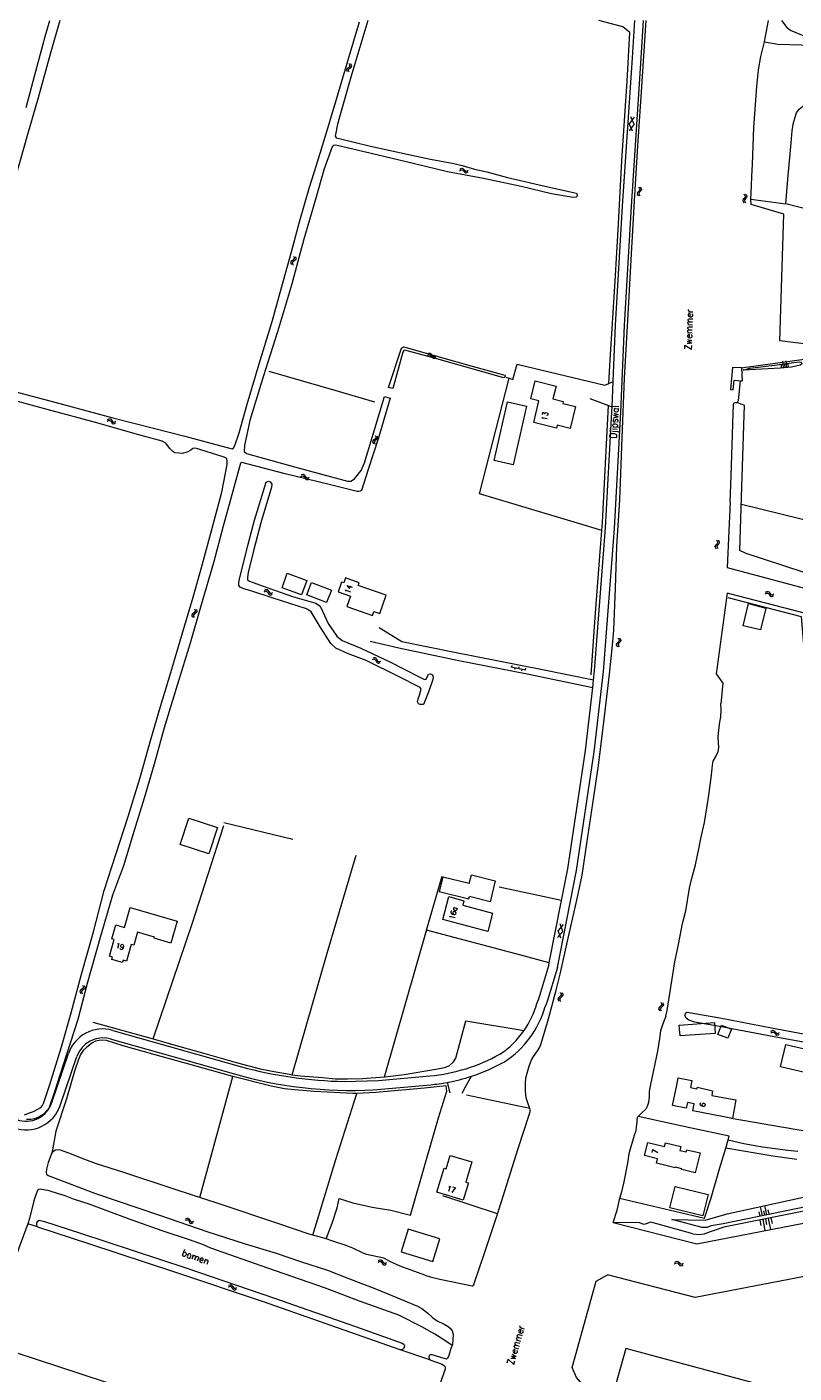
# Model space of a CAD drawing. Header units: metres. Extents: x 189705 to 199106, y 581686 to 588448.
# Tile 422 of 555: x 197374 to 197598, y 585105 to 585498. Entities that reach past the tile are written whole.
import ezdxf

# ---------------------------------------------------------------- set-up
doc = ezdxf.new("R2010")
doc.units = ezdxf.units.M
doc.layers.add('B-WA-OG-GBKN-G', color=7, linetype='Continuous', lineweight=18)
doc.styles.add('Style-STANDARD', font='STANDARD.shx')

msp = doc.modelspace()

# ---------------------------------------------------------------- linework, layer by layer
at = {"layer": 'B-WA-OG-GBKN-G'}
for p, q in [((197467.349, 585485.683), (197467.523, 585485.974)), ((197467.392, 585485.359), (197467.349, 585485.683)), ((197467.588, 585485.001), (197467.392, 585485.359)), ((197467.523, 585485.974), (197467.845, 585486.223)), ((197467.84, 585485.582), (197468.006, 585485.862)), ((197467.881, 585485.256), (197467.84, 585485.582)), ((197467.845, 585486.223), (197468.167, 585486.474)), ((197468.074, 585484.898), (197467.881, 585485.256)), ((197468.006, 585485.862), (197468.331, 585486.121)), ((197468.297, 585487.089), (197468.102, 585487.448)), ((197468.167, 585486.474), (197468.338, 585486.755)), ((197468.338, 585486.755), (197468.297, 585487.089)), ((197468.331, 585486.121), (197468.654, 585486.369)), ((197468.783, 585486.985), (197468.588, 585487.344)), ((197468.654, 585486.369), (197468.825, 585486.651)), ((197468.825, 585486.651), (197468.783, 585486.985)), ((197551.123, 585471.772), (197549.746, 585469.849)), ((197550.722, 585467.696), (197549.746, 585469.849)), ((197551.137, 585469.713), (197549.758, 585467.79)), ((197551.137, 585469.713), (197550.16, 585471.866)), ((197500.29, 585456.599), (197500.624, 585456.832)), ((197500.624, 585456.832), (197500.942, 585456.909)), ((197500.942, 585456.909), (197501.25, 585456.767)), ((197501.25, 585456.767), (197501.531, 585456.474)), ((197500.238, 585456.105), (197500.574, 585456.335)), ((197500.574, 585456.335), (197500.894, 585456.41)), ((197500.894, 585456.41), (197501.19, 585456.275)), ((197501.19, 585456.275), (197501.481, 585455.979)), ((197501.481, 585455.979), (197501.763, 585455.684)), ((197501.531, 585456.474), (197501.815, 585456.18)), ((197501.763, 585455.684), (197502.06, 585455.544)), ((197501.815, 585456.18), (197502.113, 585456.04)), ((197502.06, 585455.544), (197502.389, 585455.621)), ((197502.113, 585456.04), (197502.44, 585456.115)), ((197502.389, 585455.621), (197502.725, 585455.854)), ((197502.44, 585456.115), (197502.777, 585456.348)), ((197552.17, 585449.75), (197552.06, 585449.44)), ((197552.06, 585449.44), (197552.17, 585449.121)), ((197552.436, 585450.059), (197552.17, 585449.75)), ((197552.17, 585449.121), (197552.434, 585448.809)), ((197552.7, 585450.379), (197552.436, 585450.059)), ((197552.437, 585451.309), (197552.7, 585450.998)), ((197552.668, 585449.747), (197552.558, 585449.437)), ((197552.558, 585449.437), (197552.666, 585449.118)), ((197552.666, 585449.118), (197552.931, 585448.807)), ((197552.933, 585450.059), (197552.668, 585449.747)), ((197552.7, 585450.998), (197552.806, 585450.687)), ((197552.806, 585450.687), (197552.7, 585450.379)), ((197553.197, 585450.368), (197552.933, 585450.059)), ((197552.934, 585451.307), (197553.198, 585450.997)), ((197553.307, 585450.688), (197553.197, 585450.368)), ((197553.198, 585450.997), (197553.307, 585450.688)), ((197583.126, 585449.299), (197583.401, 585448.998)), ((197583.401, 585448.998), (197583.519, 585448.692)), ((197583.622, 585449.317), (197583.899, 585449.017)), ((197583.899, 585449.017), (197584.02, 585448.713)), ((197582.92, 585447.731), (197582.822, 585447.417)), ((197582.822, 585447.417), (197582.944, 585447.102)), ((197583.174, 585448.05), (197582.92, 585447.731)), ((197582.944, 585447.102), (197583.221, 585446.801)), ((197583.426, 585448.38), (197583.174, 585448.05)), ((197583.418, 585447.748), (197583.321, 585447.434)), ((197583.321, 585447.434), (197583.441, 585447.119)), ((197583.67, 585448.069), (197583.418, 585447.748)), ((197583.519, 585448.692), (197583.426, 585448.38)), ((197583.441, 585447.119), (197583.717, 585446.818)), ((197583.922, 585448.389), (197583.67, 585448.069)), ((197584.02, 585448.713), (197583.922, 585448.389)), ((197451.202, 585429.72), (197451.025, 585429.442)), ((197451.025, 585429.442), (197451.061, 585429.107)), ((197451.531, 585429.962), (197451.202, 585429.72)), ((197451.687, 585429.606), (197451.511, 585429.328)), ((197451.511, 585429.328), (197451.545, 585428.993)), ((197451.86, 585430.214), (197451.531, 585429.962)), ((197452.015, 585429.85), (197451.687, 585429.606)), ((197451.812, 585431.18), (197451.998, 585430.817)), ((197452.032, 585430.491), (197451.86, 585430.214)), ((197451.998, 585430.817), (197452.032, 585430.491)), ((197452.341, 585430.093), (197452.015, 585429.85)), ((197452.295, 585431.066), (197452.484, 585430.705)), ((197452.521, 585430.38), (197452.341, 585430.093)), ((197452.484, 585430.705), (197452.521, 585430.38)), ((197451.061, 585429.107), (197451.249, 585428.744)), ((197451.545, 585428.993), (197451.733, 585428.63)), ((197491.23, 585402.307), (197490.868, 585402.117)), ((197491.341, 585402.791), (197490.979, 585402.601)), ((197491.564, 585402.343), (197491.23, 585402.307)), ((197491.676, 585402.829), (197491.341, 585402.791)), ((197491.843, 585402.168), (197491.564, 585402.343)), ((197491.954, 585402.654), (197491.676, 585402.829)), ((197492.089, 585401.842), (197491.843, 585402.168)), ((197492.198, 585402.326), (197491.954, 585402.654)), ((197492.333, 585401.516), (197492.089, 585401.842)), ((197492.452, 585401.998), (197492.198, 585402.326)), ((197492.73, 585401.828), (197492.452, 585401.998)), ((197493.056, 585401.864), (197492.73, 585401.828)), ((197493.418, 585402.052), (197493.056, 585401.864)), ((197492.622, 585401.339), (197492.333, 585401.516)), ((197492.947, 585401.377), (197492.622, 585401.339)), ((197493.307, 585401.568), (197492.947, 585401.377)), ((197594.176, 585398.594), (197594.097, 585399.595)), ((197594.677, 585398.634), (197594.519, 585400.636)), ((197595.177, 585398.673), (197595.098, 585399.674)), ((197595.677, 585398.712), (197595.52, 585400.714)), ((197596.178, 585398.752), (197596.099, 585399.753)), ((197397.521, 585383.072), (197397.88, 585383.265)), ((197397.626, 585383.557), (197397.984, 585383.752)), ((197397.88, 585383.265), (197398.206, 585383.305)), ((197397.984, 585383.752), (197398.308, 585383.795)), ((197398.206, 585383.305), (197398.486, 585383.137)), ((197398.308, 585383.795), (197398.599, 585383.621)), ((197398.486, 585383.137), (197398.744, 585382.812)), ((197398.599, 585383.621), (197398.847, 585383.298)), ((197398.744, 585382.812), (197398.992, 585382.488)), ((197398.847, 585383.298), (197399.097, 585382.976)), ((197398.992, 585382.488), (197399.272, 585382.317)), ((197399.097, 585382.976), (197399.378, 585382.804)), ((197399.272, 585382.317), (197399.607, 585382.358)), ((197399.378, 585382.804), (197399.712, 585382.844)), ((197399.607, 585382.358), (197399.967, 585382.553)), ((197399.712, 585382.844), (197400.071, 585383.038)), ((197475.694, 585378.924), (197475.879, 585378.561)), ((197475.913, 585378.235), (197475.74, 585377.958)), ((197475.879, 585378.561), (197475.913, 585378.235)), ((197476.177, 585378.81), (197476.365, 585378.448)), ((197476.401, 585378.123), (197476.221, 585377.836)), ((197476.365, 585378.448), (197476.401, 585378.123)), ((197475.081, 585377.465), (197474.904, 585377.188)), ((197474.904, 585377.188), (197474.939, 585376.853)), ((197474.939, 585376.853), (197475.127, 585376.489)), ((197475.41, 585377.707), (197475.081, 585377.465)), ((197475.567, 585377.35), (197475.39, 585377.073)), ((197475.39, 585377.073), (197475.423, 585376.738)), ((197475.74, 585377.958), (197475.41, 585377.707)), ((197475.423, 585376.738), (197475.61, 585376.375)), ((197475.894, 585377.594), (197475.567, 585377.35)), ((197476.221, 585377.836), (197475.894, 585377.594)), ((197453.919, 585366.906), (197454.285, 585367.085)), ((197454.042, 585367.387), (197454.407, 585367.568)), ((197454.285, 585367.085), (197454.612, 585367.112)), ((197454.407, 585367.568), (197454.733, 585367.598)), ((197454.612, 585367.112), (197454.886, 585366.934)), ((197454.733, 585367.598), (197455.017, 585367.413)), ((197454.886, 585366.934), (197455.131, 585366.599)), ((197455.017, 585367.413), (197455.252, 585367.081)), ((197455.131, 585366.599), (197455.366, 585366.266)), ((197455.252, 585367.081), (197455.49, 585366.749)), ((197455.49, 585366.749), (197455.764, 585366.567)), ((197455.764, 585366.567), (197456.099, 585366.593)), ((197456.099, 585366.593), (197456.466, 585366.774)), ((197455.366, 585366.266), (197455.64, 585366.084)), ((197455.64, 585366.084), (197455.976, 585366.112)), ((197455.976, 585366.112), (197456.342, 585366.293)), ((197574.824, 585346.491), (197574.935, 585346.811)), ((197574.935, 585346.811), (197575.2, 585347.12)), ((197575.2, 585347.12), (197575.465, 585347.431)), ((197575.468, 585348.06), (197575.205, 585348.372)), ((197575.325, 585346.491), (197575.431, 585346.8)), ((197575.431, 585346.8), (197575.697, 585347.118)), ((197575.465, 585347.431), (197575.576, 585347.741)), ((197575.576, 585347.741), (197575.468, 585348.06)), ((197575.697, 585347.118), (197575.964, 585347.427)), ((197575.965, 585348.056), (197575.701, 585348.368)), ((197575.964, 585347.427), (197576.074, 585347.737)), ((197576.074, 585347.737), (197575.965, 585348.056)), ((197574.932, 585346.182), (197574.824, 585346.491)), ((197575.196, 585345.872), (197574.932, 585346.182)), ((197575.43, 585346.181), (197575.325, 585346.491)), ((197575.692, 585345.868), (197575.43, 585346.181)), ((197443.267, 585333.294), (197443.64, 585333.457)), ((197443.411, 585333.769), (197443.783, 585333.935)), ((197443.64, 585333.457), (197443.968, 585333.47)), ((197443.783, 585333.935), (197444.11, 585333.951)), ((197443.968, 585333.47), (197444.234, 585333.281)), ((197444.11, 585333.951), (197444.385, 585333.753)), ((197444.234, 585333.281), (197444.464, 585332.936)), ((197444.385, 585333.753), (197444.606, 585333.412)), ((197444.464, 585332.936), (197444.685, 585332.593)), ((197444.606, 585333.412), (197444.829, 585333.07)), ((197444.685, 585332.593), (197444.951, 585332.399)), ((197444.829, 585333.07), (197445.095, 585332.876)), ((197444.951, 585332.399), (197445.288, 585332.413)), ((197445.095, 585332.876), (197445.432, 585332.888)), ((197445.288, 585332.413), (197445.662, 585332.578)), ((197445.432, 585332.888), (197445.806, 585333.053)), ((197589.37, 585332.701), (197589.727, 585332.898)), ((197589.47, 585333.188), (197589.826, 585333.387)), ((197589.727, 585332.898), (197590.053, 585332.941)), ((197589.826, 585333.387), (197590.15, 585333.433)), ((197590.053, 585332.941), (197590.334, 585332.777)), ((197590.15, 585333.433), (197590.442, 585333.262)), ((197590.334, 585332.777), (197590.596, 585332.455)), ((197590.442, 585333.262), (197590.694, 585332.942)), ((197590.596, 585332.455), (197590.847, 585332.134)), ((197590.694, 585332.942), (197590.947, 585332.622)), ((197590.847, 585332.134), (197591.13, 585331.965)), ((197590.947, 585332.622), (197591.23, 585332.453)), ((197591.13, 585331.965), (197591.464, 585332.01)), ((197591.23, 585332.453), (197591.563, 585332.497)), ((197591.464, 585332.01), (197591.821, 585332.209)), ((197591.563, 585332.497), (197591.921, 585332.695)), ((197422.675, 585327.105), (197422.346, 585326.864)), ((197423.005, 585327.357), (197422.675, 585327.105)), ((197422.958, 585328.323), (197423.144, 585327.96)), ((197423.177, 585327.634), (197423.005, 585327.357)), ((197423.144, 585327.96), (197423.177, 585327.634)), ((197423.486, 585327.235), (197423.159, 585326.993)), ((197423.441, 585328.209), (197423.629, 585327.848)), ((197423.666, 585327.522), (197423.486, 585327.235)), ((197423.629, 585327.848), (197423.666, 585327.522)), ((197422.346, 585326.864), (197422.169, 585326.586)), ((197422.169, 585326.586), (197422.205, 585326.251)), ((197422.205, 585326.251), (197422.392, 585325.888)), ((197422.831, 585326.749), (197422.655, 585326.472)), ((197422.655, 585326.472), (197422.688, 585326.137)), ((197422.688, 585326.137), (197422.876, 585325.774)), ((197423.159, 585326.993), (197422.831, 585326.749)), ((197546.437, 585319.768), (197546.684, 585319.444)), ((197546.684, 585319.444), (197546.775, 585319.128)), ((197546.933, 585319.741), (197547.182, 585319.418)), ((197547.182, 585319.418), (197547.275, 585319.105)), ((197546.092, 585318.224), (197545.967, 585317.92)), ((197545.967, 585317.92), (197546.061, 585317.596)), ((197546.061, 585317.596), (197546.309, 585317.271)), ((197546.373, 585318.52), (197546.092, 585318.224)), ((197546.654, 585318.826), (197546.373, 585318.52)), ((197546.59, 585318.197), (197546.465, 585317.892)), ((197546.465, 585317.892), (197546.557, 585317.569)), ((197546.557, 585317.569), (197546.805, 585317.244)), ((197546.869, 585318.495), (197546.59, 585318.197)), ((197546.775, 585319.128), (197546.654, 585318.826)), ((197547.149, 585318.79), (197546.869, 585318.495)), ((197547.275, 585319.105), (197547.149, 585318.79)), ((197474.771, 585313.543), (197475.156, 585313.676)), ((197474.951, 585314.005), (197475.335, 585314.141)), ((197475.156, 585313.676), (197475.484, 585313.664)), ((197475.335, 585314.141), (197475.662, 585314.132)), ((197475.484, 585313.664), (197475.734, 585313.454)), ((197475.662, 585314.132), (197475.922, 585313.913)), ((197475.734, 585313.454), (197475.937, 585313.092)), ((197475.922, 585313.913), (197476.115, 585313.556)), ((197475.937, 585313.092), (197476.13, 585312.733)), ((197476.115, 585313.556), (197476.311, 585313.197)), ((197476.13, 585312.733), (197476.38, 585312.519)), ((197476.311, 585313.197), (197476.561, 585312.983)), ((197476.38, 585312.519), (197476.717, 585312.507)), ((197476.561, 585312.983), (197476.897, 585312.97)), ((197476.717, 585312.507), (197477.103, 585312.642)), ((197476.897, 585312.97), (197477.283, 585313.105)), ((197515.248, 585311.38), (197519.557, 585310.491)), ((197515.545, 585311.829), (197515.444, 585311.339)), ((197517.504, 585311.425), (197517.403, 585310.935)), ((197516.423, 585311.137), (197516.322, 585310.648)), ((197518.382, 585310.733), (197518.281, 585310.243)), ((197519.462, 585311.021), (197519.361, 585310.531)), ((197530.352, 585234.207), (197528.82, 585232.403)), ((197530.506, 585236.261), (197528.976, 585234.456)), ((197529.773, 585232.231), (197528.976, 585234.456)), ((197530.352, 585234.207), (197529.553, 585236.433)), ((197390.052, 585217.295), (197389.725, 585217.051)), ((197390.38, 585217.549), (197390.052, 585217.295)), ((197390.537, 585217.186), (197390.211, 585216.94)), ((197390.325, 585218.514), (197390.514, 585218.153)), ((197390.55, 585217.827), (197390.38, 585217.549)), ((197390.514, 585218.153), (197390.55, 585217.827)), ((197390.862, 585217.431), (197390.537, 585217.186)), ((197390.809, 585218.404), (197391.001, 585218.044)), ((197391.039, 585217.719), (197390.862, 585217.431)), ((197391.001, 585218.044), (197391.039, 585217.719)), ((197389.725, 585217.051), (197389.55, 585216.772)), ((197389.55, 585216.772), (197389.588, 585216.437)), ((197389.588, 585216.437), (197389.778, 585216.075)), ((197390.211, 585216.94), (197390.036, 585216.661)), ((197390.036, 585216.661), (197390.072, 585216.326)), ((197390.072, 585216.326), (197390.263, 585215.965)), ((197529.101, 585214.875), (197528.94, 585214.589)), ((197528.94, 585214.589), (197528.993, 585214.256)), ((197528.993, 585214.256), (197529.199, 585213.903)), ((197529.417, 585215.134), (197529.101, 585214.875)), ((197529.733, 585215.403), (197529.417, 585215.134)), ((197529.592, 585214.786), (197529.43, 585214.5)), ((197529.43, 585214.5), (197529.481, 585214.167)), ((197529.481, 585214.167), (197529.688, 585213.815)), ((197529.906, 585215.047), (197529.592, 585214.786)), ((197529.635, 585216.365), (197529.84, 585216.012)), ((197529.891, 585215.688), (197529.733, 585215.403)), ((197529.84, 585216.012), (197529.891, 585215.688)), ((197530.22, 585215.306), (197529.906, 585215.047)), ((197530.124, 585216.276), (197530.331, 585215.926)), ((197530.384, 585215.603), (197530.22, 585215.306)), ((197530.331, 585215.926), (197530.384, 585215.603)), ((197558.934, 585213.553), (197559.148, 585213.206)), ((197559.148, 585213.206), (197559.208, 585212.884)), ((197559.425, 585213.478), (197559.642, 585213.133)), ((197559.642, 585213.133), (197559.704, 585212.812)), ((197558.442, 585212.049), (197558.288, 585211.758)), ((197558.288, 585211.758), (197558.35, 585211.427)), ((197558.35, 585211.427), (197558.566, 585211.08)), ((197558.75, 585212.316), (197558.442, 585212.049)), ((197559.058, 585212.594), (197558.75, 585212.316)), ((197558.935, 585211.974), (197558.781, 585211.683)), ((197558.781, 585211.683), (197558.841, 585211.352)), ((197558.841, 585211.352), (197559.057, 585211.005)), ((197559.242, 585212.244), (197558.935, 585211.974)), ((197559.208, 585212.884), (197559.058, 585212.594)), ((197559.548, 585212.511), (197559.242, 585212.244)), ((197559.704, 585212.812), (197559.548, 585212.511)), ((197591.063, 585205.077), (197591.405, 585205.299)), ((197591.405, 585205.299), (197591.725, 585205.367)), ((197591.725, 585205.367), (197592.028, 585205.216)), ((197590.997, 585204.585), (197591.339, 585204.805)), ((197591.339, 585204.805), (197591.661, 585204.87)), ((197591.661, 585204.87), (197591.953, 585204.725)), ((197591.953, 585204.725), (197592.236, 585204.421)), ((197592.028, 585205.216), (197592.301, 585204.914)), ((197592.236, 585204.421), (197592.508, 585204.117)), ((197592.301, 585204.914), (197592.575, 585204.612)), ((197592.508, 585204.117), (197592.801, 585203.968)), ((197592.575, 585204.612), (197592.868, 585204.462)), ((197592.801, 585203.968), (197593.132, 585204.036)), ((197592.868, 585204.462), (197593.198, 585204.528)), ((197593.132, 585204.036), (197593.475, 585204.258)), ((197593.198, 585204.528), (197593.542, 585204.75)), ((197589.899, 585151.555), (197589.313, 585154.23)), ((197420.359, 585150.424), (197420.732, 585150.589)), ((197420.732, 585150.589), (197421.058, 585150.604)), ((197421.058, 585150.604), (197421.333, 585150.407)), ((197421.333, 585150.407), (197421.554, 585150.065)), ((197587.892, 585151.115), (197587.599, 585152.453)), ((197588.561, 585151.261), (197587.975, 585153.937)), ((197589.23, 585151.408), (197588.937, 585152.746)), ((197589.45, 585150.337), (197589.767, 585148.721)), ((197590.258, 585150.496), (197590.893, 585147.263)), ((197590.568, 585151.701), (197590.275, 585153.039)), ((197591.066, 585150.654), (197591.384, 585149.038)), ((197420.214, 585149.949), (197420.588, 585150.111)), ((197420.588, 585150.111), (197420.916, 585150.124)), ((197420.916, 585150.124), (197421.181, 585149.934)), ((197421.181, 585149.934), (197421.411, 585149.589)), ((197421.411, 585149.589), (197421.631, 585149.246)), ((197421.554, 585150.065), (197421.777, 585149.723)), ((197421.631, 585149.246), (197421.897, 585149.051)), ((197421.777, 585149.723), (197422.042, 585149.528)), ((197421.897, 585149.051), (197422.234, 585149.065)), ((197422.042, 585149.528), (197422.379, 585149.54)), ((197422.234, 585149.065), (197422.608, 585149.229)), ((197422.379, 585149.54), (197422.753, 585149.704)), ((197587.834, 585150.02), (197588.151, 585148.403)), ((197588.642, 585150.178), (197589.276, 585146.945)), ((197476.478, 585137.775), (197476.847, 585137.946)), ((197476.611, 585138.253), (197476.979, 585138.427)), ((197476.847, 585137.946), (197477.175, 585137.967)), ((197476.979, 585138.427), (197477.305, 585138.451)), ((197477.175, 585137.967), (197477.445, 585137.784)), ((197477.305, 585138.451), (197477.585, 585138.26)), ((197477.445, 585137.784), (197477.683, 585137.444)), ((197477.585, 585138.26), (197477.814, 585137.924)), ((197477.683, 585137.444), (197477.911, 585137.106)), ((197477.814, 585137.924), (197478.045, 585137.587)), ((197477.911, 585137.106), (197478.182, 585136.919)), ((197478.045, 585137.587), (197478.315, 585137.399)), ((197478.182, 585136.919), (197478.518, 585136.941)), ((197478.315, 585137.399), (197478.651, 585137.419)), ((197478.518, 585136.941), (197478.888, 585137.114)), ((197478.651, 585137.419), (197479.022, 585137.592)), ((197562.975, 585137.237), (197563.314, 585137.463)), ((197563.034, 585137.73), (197563.371, 585137.958)), ((197563.314, 585137.463), (197563.635, 585137.533)), ((197563.371, 585137.958), (197563.69, 585138.031)), ((197563.635, 585137.533), (197563.929, 585137.393)), ((197563.69, 585138.031), (197563.996, 585137.885)), ((197563.929, 585137.393), (197564.217, 585137.094)), ((197563.996, 585137.885), (197564.273, 585137.587)), ((197564.217, 585137.094), (197564.494, 585136.794)), ((197564.273, 585137.587), (197564.553, 585137.289)), ((197564.494, 585136.794), (197564.789, 585136.65)), ((197564.553, 585137.289), (197564.849, 585137.145)), ((197564.789, 585136.65), (197565.119, 585136.723)), ((197564.849, 585137.145), (197565.177, 585137.216)), ((197565.119, 585136.723), (197565.458, 585136.951)), ((197565.177, 585137.216), (197565.517, 585137.444)), ((197432.793, 585130.495), (197433.164, 585130.663)), ((197432.93, 585130.972), (197433.3, 585131.143)), ((197433.164, 585130.663), (197433.492, 585130.681)), ((197433.3, 585131.143), (197433.626, 585131.164)), ((197433.492, 585130.681), (197433.76, 585130.496)), ((197433.626, 585131.164), (197433.904, 585130.97)), ((197433.904, 585130.97), (197434.131, 585130.632)), ((197433.76, 585130.496), (197433.995, 585130.154)), ((197433.995, 585130.154), (197434.221, 585129.814)), ((197434.131, 585130.632), (197434.359, 585130.293)), ((197434.221, 585129.814), (197434.49, 585129.624)), ((197434.359, 585130.293), (197434.627, 585130.103)), ((197434.49, 585129.624), (197434.826, 585129.644)), ((197434.627, 585130.103), (197434.963, 585130.121)), ((197434.826, 585129.644), (197435.198, 585129.814)), ((197434.963, 585130.121), (197435.335, 585130.291))]:
    msp.add_line(p, q, dxfattribs=at)
at = {"layer": 'B-WA-OG-GBKN-G', "flags": 128}
for points in [[(197383.671, 585500), (197380.915, 585490.186), (197377.396, 585477.387), (197374.316, 585466.71), (197370.89, 585454.694)], [(197373.851, 585474.605), (197376.672, 585485.227), (197379.434, 585495.285), (197380.782, 585500)], [(197473.472, 585500), (197472.331, 585496.066), (197468.523, 585483.416), (197464.648, 585469.76), (197463.968, 585466.238), (197464.319, 585465.792), (197464.745, 585465.649), (197474.321, 585463.352), (197484.96, 585461), (197491.814, 585459.559), (197498.547, 585458.21), (197501.006, 585457.688), (197504.646, 585456.618), (197508.186, 585455.827), (197514.245, 585454.196), (197525.964, 585451.485), (197534.39, 585449.632), (197534.597, 585449.155), (197534.519, 585448.702), (197534.217, 585448.42), (197533.379, 585448.374), (197527.058, 585449.437), (197518.245, 585451.53), (197507.236, 585453.861)], [(197517.351, 585170.869), (197520.589, 585180.696), (197520.831, 585181.716), (197520.876, 585182.174), (197520.77, 585182.605), (197520.402, 585183.592), (197519.641, 585185.694), (197519.439, 585187.7), (197519.439, 585189.887), (197519.598, 585191.465), (197520.523, 585194.934), (197521.187, 585196.798), (197521.785, 585197.771), (197522.96, 585199.336), (197523.684, 585200.463), (197524.053, 585201.485), (197526.152, 585208.731), (197528.467, 585217.098), (197529.581, 585221.739), (197531.753, 585231.401), (197534.6, 585244.199), (197535.972, 585250.622), (197537.412, 585259.92), (197539.412, 585273.47), (197540.778, 585282.589), (197541.567, 585288.93), (197542.632, 585297.689), (197543.944, 585309.274), (197544.835, 585317.751), (197545.266, 585322.079), (197545.731, 585334.365), (197546.146, 585346.575), (197546.952, 585360.162), (197547.628, 585378.222), (197548.312, 585395.622), (197549.414, 585414.222), (197550.268, 585430.149), (197551.259, 585447.4), (197552.214, 585463.379), (197553.349, 585479.131), (197554.651, 585500)], [(197528.797, 585223.671), (197534.36, 585251.999), (197539.532, 585286.64), (197542.238, 585310.037), (197545.426, 585351.807), (197547.291, 585385.69), (197548.352, 585410.947), (197550.354, 585445.684), (197553.237, 585488.945), (197553.936, 585500)], [(197543.76, 585394.063), (197544.185, 585400.964), (197545.642, 585423.89), (197546.639, 585440.658), (197547.564, 585459.154), (197549.095, 585482.284), (197549.944, 585496.457), (197547.893, 585498.136), (197540.892, 585500)], [(197545.065, 585394.639), (197545.756, 585411.077), (197547.759, 585445.845), (197550.642, 585489.113), (197551.331, 585500)], [(197582.596, 585398.621), (197583.001, 585398.753), (197601.489, 585401.311), (197602.278, 585405.465), (197593.629, 585406.532), (197594.769, 585443.49), (197585.312, 585446.277), (197585.216, 585447.903), (197585.4, 585451.719), (197585.444, 585454.415), (197585.655, 585458.104), (197586.037, 585468.788), (197586.964, 585480.698), (197587.465, 585485.611), (197588.105, 585489.484), (197589.172, 585493.768), (197590.329, 585500)], [(197589.167, 585493.745), (197593.067, 585493.102), (197599.979, 585492.904), (197602.731, 585492.686), (197602.336, 585493.364), (197601.586, 585494.5), (197601.146, 585495.156), (197600.048, 585495.651), (197596.754, 585497.062), (197596.011, 585497.638), (197594.618, 585499.452), (197594.181, 585500)], [(197367.979, 585392.423), (197383.748, 585388.281), (197399.179, 585384.096), (197411.358, 585380.943), (197420.168, 585378.695), (197429.183, 585376.276), (197433.943, 585375.007), (197434.363, 585375.267), (197434.697, 585375.957), (197436.002, 585379.652), (197438.315, 585388.007), (197441.852, 585399.804), (197445.605, 585412.196), (197448.437, 585422.354), (197451.217, 585432.533), (197453.625, 585441.198), (197456.528, 585451.31), (197458.446, 585457.482), (197461.474, 585467.301), (197464.453, 585477.288), (197467.469, 585487.574), (197471.067, 585499.611)], [(197595.393, 585446.523), (197596.02, 585453.701), (197596.937, 585464.315), (197597.252, 585467.751), (197597.533, 585469.737), (197597.97, 585471.497), (197598.46, 585473.028), (197599.286, 585474.081), (197600.745, 585475.293), (197603.692, 585477.438), (197605.477, 585478.985), (197607.088, 585480.275)], [(197507.236, 585453.861), (197496.728, 585455.867), (197486.732, 585458.274), (197474.497, 585461.174), (197464.164, 585463.574), (197463.488, 585463.499), (197463.138, 585463.095), (197460.813, 585456.656), (197458.196, 585447.461), (197454.849, 585436.193), (197451.263, 585422.787), (197447.155, 585409.115), (197442.989, 585396.015), (197439.128, 585383.307), (197437.564, 585376.019), (197437.454, 585374.216), (197438.108, 585373.661), (197452.088, 585369.743), (197467.609, 585365.582), (197468.597, 585365.626), (197469.663, 585366.228), (197471.562, 585368.7), (197472.567, 585370.9), (197474.756, 585378.36), (197478.354, 585390.3), (197479.995, 585389.79), (197476.637, 585378.23), (197473.597, 585368.977), (197471.654, 585362.85), (197471.293, 585362.621), (197470.922, 585362.523), (197470.39, 585362.55), (197461.877, 585364.664), (197449.437, 585367.749), (197436.798, 585371.038), (197436.361, 585370.869), (197434.129, 585362.708), (197431.328, 585352.432), (197428.475, 585341.741), (197424.933, 585329.528), (197421.697, 585318.337), (197417.614, 585305.106), (197414.139, 585293.587), (197411.23, 585283.02), (197408.33, 585273.057), (197405.411, 585263.634), (197402.253, 585253.376), (197399.048, 585244.846), (197395.234, 585231.793), (197391.631, 585219.003)], [(197585.217, 585447.88), (197595.393, 585446.523)], [(197612.391, 585441.97), (197606.401, 585443.679), (197595.393, 585446.523)], [(197479.489, 585392.952), (197483.353, 585404.349), (197483.953, 585404.745), (197484.714, 585404.613), (197503.953, 585399.163), (197513.476, 585396.48), (197513.516, 585396.299), (197513.332, 585395.816), (197513.15, 585395.693), (197493.621, 585401.299), (197484.319, 585403.841), (197484.054, 585403.691), (197483.73, 585403.181), (197480.774, 585392.594), (197479.489, 585392.952)], [(197514.709, 585395.593), (197515.827, 585395.263), (197517.044, 585399.727), (197542.646, 585393.572), (197543.76, 585394.063)], [(197582.591, 585398.6), (197579.878, 585398.718), (197579.295, 585392.362), (197580.062, 585392.262), (197580.345, 585395.077), (197582.16, 585394.882)], [(197582.16, 585394.882), (197582.75, 585394.818), (197582.591, 585398.6)], [(197582.591, 585398.6), (197582.596, 585398.621)], [(197582.909, 585397.938), (197584.934, 585398.547), (197592.874, 585399.48), (197597.717, 585400.199), (197599.315, 585400.37), (197599.85, 585400.249), (197600.084, 585399.794), (197599.555, 585399.432), (197597.022, 585398.843), (197593.85, 585398.551), (197582.909, 585397.938)], [(197475.571, 585388.614), (197464.911, 585391.711), (197444.773, 585397.6)], [(197506.063, 585361.855), (197514.709, 585395.593)], [(197513.754, 585395.875), (197514.709, 585395.593)], [(197523.42, 585389.028), (197521.005, 585389.615), (197522.267, 585394.804), (197528.388, 585393.316), (197527.476, 585389.568), (197530.457, 585388.843), (197530.322, 585388.285), (197534.044, 585387.38), (197532.489, 585380.987), (197528.708, 585381.906), (197528.503, 585381.064), (197521.876, 585382.676), (197523.42, 585389.028)], [(197543.76, 585394.063), (197545.065, 585394.639)], [(197544.756, 585387.288), (197545.065, 585394.639)], [(197579.153, 585359.529), (197579.412, 585367.004), (197580.034, 585385.344), (197580.105, 585387.913), (197580.202, 585388.321), (197580.606, 585388.529), (197581.292, 585388.512), (197581.615, 585389.126), (197582.16, 585394.882)], [(197416.633, 585374.212), (197415.809, 585375.139), (197415.113, 585376.012), (197414.603, 585376.656), (197413.566, 585377.216), (197405.69, 585379.386), (197394.485, 585382.59), (197380.018, 585386.508), (197367.181, 585389.949)], [(197515.841, 585370.33), (197510.34, 585371.592), (197514.277, 585388.758), (197519.778, 585387.497), (197515.841, 585370.33)], [(197538.272, 585389.681), (197543.689, 585387.681)], [(197539.326, 585307.492), (197539.649, 585310.285), (197542.831, 585351.977), (197544.694, 585385.816), (197544.756, 585387.288)], [(197541.743, 585351.167), (197541.923, 585353.568), (197542.735, 585368.782), (197543.689, 585387.681)], [(197543.689, 585387.681), (197544.756, 585387.288)], [(197581.165, 585388.515), (197583.333, 585387.748)], [(197600.47, 585339.03), (197583.868, 585344.478), (197581.953, 585345.371), (197582.598, 585363.889), (197583.333, 585387.748)], [(197373.437, 585180.745), (197374.528, 585181.223), (197376.041, 585181.714), (197377.335, 585182.339), (197378.173, 585182.84), (197378.648, 585183.404), (197378.949, 585183.984), (197380.787, 585189.554), (197384.183, 585200.555), (197387.05, 585210.492), (197390.041, 585221.759), (197393.527, 585234.109), (197396.664, 585246.126), (197400.008, 585256.647), (197403.646, 585267.788), (197407.111, 585279.099), (197410.274, 585290.214), (197413.059, 585299.808), (197416.076, 585309.73), (197419.307, 585320.604), (197422.614, 585331.762), (197425.214, 585341.093), (197428.741, 585354.026), (197430.976, 585362.395), (197432.498, 585370.398), (197432.492, 585371.358), (197432.354, 585372.146), (197431.64, 585372.598), (197431.368, 585372.679), (197423.269, 585375.228), (197422.501, 585375.116), (197421.865, 585374.644), (197420.85, 585374.016), (197419.391, 585373.68), (197418.463, 585373.706), (197417.277, 585373.826), (197416.633, 585374.212)], [(197458.305, 585329.991), (197459.302, 585329.321), (197459.812, 585328.703), (197461.927, 585324.025), (197464.511, 585320.366), (197465.98, 585319.118), (197471.518, 585316.839), (197480.108, 585312.809), (197488.434, 585308.497), (197490.079, 585307.747), (197490.554, 585307.85), (197491.178, 585309.276), (197491.737, 585309.346), (197492.363, 585309.09), (197492.6, 585308.399), (197492.467, 585307.732), (197491.25, 585304.315), (197489.709, 585300.435), (197488.773, 585300.39), (197488.245, 585300.651), (197488.025, 585301.173), (197488.155, 585302.087), (197488.592, 585303.165), (197489.057, 585304.866), (197488.779, 585305.376), (197482.211, 585308.715), (197472.992, 585313.215), (197467.588, 585315.337), (197464.136, 585316.84), (197462.676, 585318.237), (197459.602, 585323.059), (197456.984, 585327.497), (197455.974, 585328.154), (197455.627, 585328.347), (197445.945, 585331.406), (197439.064, 585333.698), (197437.311, 585334.165), (197436.293, 585334.692), (197435.93, 585335.177), (197435.895, 585335.918), (197436.028, 585336.637), (197438.49, 585346.807), (197440.466, 585354.232), (197443.907, 585365.258), (197444.515, 585365.574), (197445, 585365.431), (197445.502, 585364.683), (197445.399, 585363.782), (197442.291, 585353.414), (197440.264, 585345.599)], [(197541.743, 585351.167), (197534.61, 585353.329), (197506.063, 585361.855)], [(197579.153, 585359.529), (197578.283, 585340.437), (197605.173, 585333.174), (197603.503, 585326.348), (197578.306, 585332.907), (197575.086, 585309.35), (197576.983, 585306.618)], [(197582.489, 585358.902), (197635.083, 585345.901)], [(197538.586, 585309.083), (197539.837, 585325.828), (197541.089, 585342.447), (197541.743, 585351.167)], [(197440.264, 585345.599), (197438.631, 585338.948), (197438.409, 585337.458), (197438.464, 585336.783), (197439.049, 585336.398), (197442.995, 585334.958), (197451.568, 585331.978), (197458.305, 585329.991)], [(197454.217, 585332.456), (197448.491, 585334.507), (197449.993, 585338.699), (197455.719, 585336.648), (197454.217, 585332.456)], [(197461.506, 585330.141), (197455.693, 585332.41), (197457.105, 585336.028), (197462.918, 585333.759), (197461.506, 585330.141)], [(197470.737, 585335.161), (197471.015, 585335.965), (197466.994, 585337.355), (197466.487, 585335.888), (197465.828, 585336.116), (197464.845, 585333.272), (197468.455, 585332.025), (197467.407, 585328.992), (197474.867, 585326.413), (197475.268, 585327.575), (197477.035, 585326.964), (197478.893, 585332.341), (197470.737, 585335.161)], [(197635.645, 585274.965), (197633.139, 585276.359), (197629.99, 585278.382), (197627.014, 585280.914), (197623.263, 585284.506), (197619.92, 585287.95), (197618.064, 585290.242), (197606.756, 585309.94), (197601.233, 585310.892), (197599.917, 585325.974), (197578.589, 585331.567)], [(197588.012, 585322.163), (197582.942, 585323.374), (197584.496, 585329.879), (197589.531, 585328.524), (197588.012, 585322.163)], [(197539.326, 585307.492), (197523.961, 585310.639), (197498.754, 585315.604), (197483.451, 585318.728), (197476.773, 585322.743)], [(197474.151, 585318.923), (197482.557, 585316.912), (197500.001, 585313.254), (197519.988, 585309.371), (197539.081, 585305.375)], [(197539.081, 585305.375), (197539.326, 585307.492)], [(197539.387, 585307.479), (197539.326, 585307.492)], [(197529.996, 585243.27), (197531.798, 585252.442), (197536.954, 585286.981), (197539.081, 585305.375)], [(197539.081, 585305.375), (197539.189, 585305.352)], [(197576.983, 585306.618), (197576.409, 585300.606)], [(197560.823, 585211.175), (197561.621, 585216.727), (197563.018, 585225.389), (197564.052, 585230.359), (197565.275, 585236.527), (197566.197, 585240.225), (197567.338, 585246.874), (197567.867, 585249.398), (197569.087, 585253.659), (197570.118, 585258.832), (197570.622, 585261.33), (197571.66, 585265.97), (197572.844, 585273.307), (197573.707, 585279.801), (197573.977, 585282.728), (197574.243, 585283.926), (197574.915, 585285.078), (197575.683, 585286.689), (197575.823, 585287.809), (197575.709, 585290.986), (197575.838, 585292.997), (197576.167, 585295.263), (197576.428, 585296.818), (197576.531, 585298.827), (197576.409, 585300.606)], [(197410.889, 585202.85), (197422.357, 585236.768), (197431.536, 585265.162)], [(197427.161, 585256.878), (197418.777, 585259.619), (197421.284, 585267.289), (197429.669, 585264.547), (197427.161, 585256.878)], [(197451.677, 585261.023), (197431.488, 585265.916)], [(197451.454, 585192.42), (197461.684, 585227.877), (197470.126, 585256.489)], [(197526.425, 585225.082), (197516.708, 585227.689), (197490.649, 585234.556), (197495.227, 585250.331)], [(197503.091, 585248.201), (197495.338, 585250.09), (197494.31, 585245.873), (197502.975, 585243.761), (197503.122, 585244.362)], [(197503.091, 585248.201), (197503.696, 585250.698), (197510.668, 585248.954), (197509.15, 585242.822), (197503.122, 585244.362)], [(197529.996, 585243.27), (197511.802, 585247.139)], [(197416.084, 585230.801), (197411.229, 585232.216), (197411.319, 585232.522), (197406.349, 585233.97), (197405.252, 585230.205), (197404.533, 585230.416), (197403.101, 585225.548), (197402.152, 585225.826), (197401.955, 585225.155), (197398.887, 585226.054), (197399.084, 585226.725), (197398.144, 585227.001), (197399.563, 585231.842), (197398.854, 585232.05), (197400.048, 585236.125), (197402.541, 585235.394), (197404.232, 585241.166), (197417.947, 585237.178), (197416.084, 585230.801)], [(197495.36, 585237.728), (197497.123, 585244.363), (197501.535, 585243.191), (197501.18, 585241.854), (197509.87, 585239.545), (197508.462, 585234.247), (197495.36, 585237.728)], [(197526.425, 585225.082), (197529.996, 585243.27)], [(197478.374, 585191.837), (197490.64, 585234.525), (197490.649, 585234.556)], [(197522.827, 585213.206), (197523.343, 585214.585), (197526.271, 585224.298), (197526.425, 585225.082)], [(197528.797, 585223.671), (197525.808, 585213.752), (197525.332, 585212.494)], [(197391.631, 585219.003), (197388.976, 585208.511), (197385.682, 585198.275), (197382.091, 585187.179), (197380.493, 585182.56), (197378.747, 585180.748), (197377.607, 585179.985), (197376.217, 585179.524), (197375.228, 585179.343), (197373.962, 585179.309)], [(197525.265, 585212.293), (197525.298, 585212.391)], [(197525.298, 585212.391), (197525.315, 585212.443), (197525.332, 585212.494)], [(197560.411, 585209.492), (197559.771, 585207.781), (197559.326, 585206.682), (197558.861, 585205.253), (197558.531, 585203.012), (197557.991, 585199.318), (197555.921, 585189.53), (197555.589, 585187.518), (197555.531, 585185.991), (197555.323, 585184.285), (197554.954, 585183.188), (197554.558, 585182.369), (197553.502, 585181.441), (197552.548, 585180.438), (197552.072, 585179.899), (197551.978, 585179.287), (197551.91, 585178.549), (197551.799, 585177.175), (197551.634, 585176.08), (197551.218, 585174.727), (197550.191, 585171.333), (197549.631, 585169.318), (197549.256, 585166.618), (197548.203, 585161.139), (197547.403, 585157.875), (197546.765, 585156.012), (197546.091, 585152.8), (197544.99, 585149.227)], [(197560.411, 585209.492), (197560.823, 585211.175)], [(197604.226, 585201.213), (197591.981, 585203.509), (197576.018, 585206.498), (197568.814, 585207.786), (197567.105, 585208.351), (197566.337, 585208.876), (197566.051, 585209.457), (197566.07, 585209.991), (197566.217, 585210.451), (197566.671, 585210.685), (197576.167, 585208.992), (197591.213, 585206.119), (197603.612, 585203.748)], [(197393.308, 585207.795), (197410.889, 585202.85)], [(197399.124, 585205.358), (197436.633, 585194.755)], [(197478.374, 585191.837), (197478.442, 585191.843), (197484.124, 585192.52), (197493.378, 585194.003), (197495.862, 585194.49), (197497.253, 585195.04), (197498.484, 585196.148), (197499.157, 585197.249), (197502.103, 585208.141), (197519.072, 585205.299)], [(197564.545, 585203.713), (197564.325, 585206.91), (197574.614, 585207.618), (197574.834, 585204.42), (197564.545, 585203.713)], [(197578.517, 585203.037), (197575.57, 585204.187), (197576.627, 585206.896), (197579.575, 585205.745), (197578.517, 585203.037)], [(197434.164, 585191.929), (197422.389, 585195.248), (197411.457, 585198.169), (197402.178, 585200.882), (197397.284, 585202.35), (197396.037, 585202.538), (197395.124, 585202.426), (197394.136, 585202.16), (197393.076, 585201.613), (197391.439, 585200.348), (197390.459, 585199.446), (197389.762, 585198.269), (197389.118, 585196.863), (197387.989, 585193.467), (197385.646, 585185.38), (197382.557, 585175.91), (197381.329, 585169.437)], [(197398.416, 585202.856), (197434.207, 585192.739)], [(197410.889, 585202.85), (197416.297, 585201.329), (197425.319, 585198.791), (197435.464, 585195.86), (197442.089, 585194.108), (197446.672, 585193.221), (197450.694, 585192.531), (197451.454, 585192.42)], [(197381.368, 585184.318), (197386.203, 585198.564)], [(197383.83, 585183.482), (197388.665, 585197.728)], [(197603.876, 585192.347), (197593.868, 585194.682), (197595.407, 585201.279), (197605.415, 585198.945), (197603.876, 585192.347)], [(197424.553, 585156.573), (197434.164, 585191.929)], [(197457.521, 585145.611), (197464.196, 585167.646), (197470.32, 585186.941), (197469.101, 585186.901), (197457.941, 585187.557), (197452.17, 585187.972), (197449.22, 585188.268), (197445.298, 585189.111), (197434.164, 585191.929)], [(197451.454, 585192.42), (197453.9, 585192.061), (197460.256, 585191.627), (197464.046, 585191.24), (197467.628, 585191.181), (197471.944, 585191.359), (197478.374, 585191.837)], [(197466.57, 585190.456), (197476.6, 585190.753), (197491.615, 585192.098)], [(197496.676, 585190.162), (197497.422, 585187.134)], [(197501.005, 585187.05), (197502.123, 585189.122), (197503.744, 585191.955)], [(197563.58, 585189.38), (197564.025, 585191.548), (197567.975, 585190.738), (197567.564, 585188.734)], [(197461.361, 585144.524), (197463.094, 585149.097), (197464.591, 585153.539), (197465.118, 585156.291), (197469.172, 585155.017), (197474.801, 585153.736), (197480.221, 585152.885), (197485.928, 585151.478), (197490.491, 585167.423), (197494.155, 585179.824), (197496.502, 585187.632), (197496.305, 585189.206), (197489.988, 585188.496), (197475.829, 585187.235), (197470.32, 585186.941)], [(197475.08, 585188.006), (197491.847, 585189.508)], [(197520.783, 585182.551), (197502.282, 585186.455)], [(197569.48, 585188.279), (197569.63, 585188.81), (197574.04, 585187.76), (197573.79, 585186.36), (197580.85, 585185.1), (197579.83, 585179.61), (197568.27, 585181.86), (197568.66, 585183.89), (197566.69, 585184.27), (197566.37, 585182.67), (197562.35, 585183.45), (197563.58, 585189.38)], [(197567.564, 585188.734), (197569.48, 585188.279)], [(197578.578, 585173.377), (197578.91, 585174.495), (197567.908, 585176.857), (197552.368, 585180.235)], [(197606.703, 585176.443), (197605.974, 585175.756), (197605.164, 585175.518), (197603.868, 585175.579), (197602.113, 585175.711), (197594.706, 585177.022), (197579.494, 585179.675)], [(197613.54, 585174.306), (197607.468, 585153.959), (197577.318, 585147.899), (197571.668, 585145.961)], [(197490.173, 585133.958), (197482.928, 585136.593), (197479.941, 585137.88), (197478.585, 585138.678), (197478.151, 585138.851), (197473.159, 585140.012), (197471.934, 585140.455), (197469.149, 585141.821), (197467.235, 585142.586), (197463.333, 585143.862), (197461.064, 585144.624), (197456.425, 585145.916), (197447.805, 585148.815), (197430.208, 585154.709), (197417.329, 585158.955), (197402.411, 585163.864), (197394.379, 585166.464), (197391.037, 585167.645), (197386.289, 585169.572), (197383.943, 585170.409), (197383.027, 585170.474), (197382.469, 585170.391), (197381.89, 585170.003), (197381.411, 585169.641), (197380.276, 585166.806), (197379.816, 585164.893), (197379.701, 585163.9), (197379.859, 585163.368), (197380.296, 585162.967), (197394.125, 585157.765), (197412.77, 585151.4), (197426.594, 585146.657), (197437.711, 585143.076), (197446.736, 585140.31), (197453.902, 585137.953), (197461.706, 585135.351), (197467.703, 585133.057), (197475.997, 585129.824), (197483.859, 585126.612), (197487.968, 585124.906), (197489.298, 585124.184)], [(197490.173, 585133.958), (197491.679, 585133.417), (197494.532, 585132.739), (197503.469, 585130.912), (197503.902, 585130.866), (197504.407, 585131.152), (197504.751, 585132.097), (197507.597, 585140.674), (197511.353, 585151.779), (197517.351, 585170.869)], [(197545.015, 585149.309), (197569.463, 585143.032), (197610.045, 585151.002), (197615.438, 585172.771), (197615.84, 585172.666)], [(197570.42, 585169.59), (197568.95, 585163.75), (197565.04, 585164.73), (197565.09, 585164.92), (197563.19, 585165.4), (197563.16, 585165.27), (197557.67, 585166.65), (197557.97, 585167.85), (197554.14, 585168.81), (197555.11, 585172.62), (197560.01, 585171.43), (197560.28, 585172.54), (197564.8, 585171.44), (197564.53, 585170.33), (197566.38, 585169.88), (197566.54, 585170.54), (197570.42, 585169.59)], [(197573.65, 585156.534), (197576.076, 585164.952), (197577.861, 585170.964)], [(197577.861, 585170.964), (197578.578, 585173.377)], [(197598.569, 585167.646), (197591.603, 585168.67), (197577.861, 585170.964)], [(197578.578, 585173.377), (197583.177, 585172.359), (197588.625, 585171.407), (197596.003, 585170.375), (197598.915, 585170.071)], [(197495.733, 585165.121), (197496.31, 585164.947), (197497.495, 585168.879), (197503.86, 585166.961), (197502.096, 585161.108), (197502.82, 585160.889), (197501.293, 585155.824), (197493.627, 585158.134), (197495.733, 585165.121)], [(197571.827, 585149.994), (197578.297, 585151.817), (197604.55, 585157.566), (197608.241, 585167.975)], [(197498.079, 585113.424), (197495.655, 585115.03), (197493.018, 585116.728), (197489.233, 585118.87), (197482.538, 585122.248), (197471.059, 585126.359), (197461.183, 585130.183), (197444.324, 585135.959), (197427.718, 585141.814), (197425.572, 585142.805), (197421.542, 585144.232), (197413.559, 585146.909), (197403.739, 585150.353), (197392.257, 585154.641), (197387.693, 585156.113), (197385.293, 585157.101), (197383.305, 585157.663), (197380.602, 585158.521), (197377.929, 585159.048), (197377.523, 585158.967), (197377.171, 585158.658), (197376.776, 585157.713), (197376.089, 585155.645), (197374.906, 585150.444), (197374.344, 585148.925)], [(197571.192, 585151.228), (197561.577, 585153.594), (197563.117, 585159.848), (197572.731, 585157.481), (197571.192, 585151.228)], [(197511.367, 585151.825), (197495.388, 585157.082)], [(197546.882, 585156.355), (197571.672, 585150.558), (197573.65, 585156.534)], [(197605.542, 585154.755), (197577.109, 585148.921), (197573.622, 585148.332), (197572.344, 585147.818), (197571.038, 585147.8), (197562.181, 585150.143), (197571.827, 585149.994)], [(197374.344, 585148.925), (197371.828, 585142.119), (197368.562, 585132.57), (197364.924, 585117.984), (197364.24, 585113.526), (197383.289, 585107.268), (197396.881, 585102.775), (197407.132, 585099.464), (197416.061, 585096.239), (197430.398, 585091.094), (197433.146, 585099.365), (197443.32, 585096.078), (197457.728, 585091.392), (197472.095, 585085.816), (197488.381, 585079.77)], [(197377.178, 585148.031), (197374.344, 585148.925)], [(197377.298, 585147.904), (197376.989, 585148.231), (197376.96, 585148.561), (197377.029, 585149.198), (197377.251, 585149.734), (197377.655, 585149.993), (197379.259, 585149.606), (197389.69, 585146.169), (197420.419, 585136.032), (197446.332, 585127.236), (197469.901, 585118.946), (197483.524, 585114.073), (197483.984, 585113.824), (197484.191, 585113.445), (197484.096, 585112.91), (197483.949, 585112.425), (197483.647, 585112.243), (197482.961, 585112.184), (197443.042, 585126.129), (197416.977, 585134.923), (197392.47, 585142.998), (197377.298, 585147.904)], [(197485.275, 585147.383), (197483.242, 585140.707), (197492.48, 585137.894), (197494.512, 585144.571), (197485.275, 585147.383)], [(197568.23, 585146.036), (197556.01, 585149.378), (197554.107, 585148.765), (197552.719, 585149.195), (197545.015, 585149.309)], [(197568.23, 585146.036), (197569.945, 585145.832), (197571.668, 585145.961)], [(197611.493, 585062.879), (197617.888, 585087.915), (197616.458, 585091.621), (197620.004, 585093.393), (197613.233, 585095.144), (197548.759, 585112.518), (197545.445, 585100.792), (197540.083, 585099.014), (197538.224, 585099.551), (197534.4, 585104.088), (197533.134, 585107.018), (197540.106, 585132.209), (197543.441, 585133.998)], [(197603.825, 585134.16), (197568.985, 585127.416), (197543.441, 585133.998)], [(197489.298, 585124.184), (197490.965, 585122.857), (197492.326, 585121.601), (197493.683, 585120.651), (197495.778, 585119.659), (197496.98, 585118.987), (197497.622, 585118.409), (197498.113, 585117.652), (197498.378, 585116.715), (197498.321, 585115.112), (197498.185, 585113.687), (197497.741, 585112.588), (197497.156, 585110.471), (197496.76, 585109.602), (197496.432, 585109.42), (197495.744, 585109.59), (197492.225, 585110.718), (197491.768, 585110.738), (197491.54, 585110.633), (197491.342, 585110.199), (197491.375, 585109.563), (197491.583, 585109.21), (197495.154, 585107.955), (197495.666, 585107.631), (197495.922, 585107.431), (197496.079, 585107.051), (197496.033, 585106.593), (197494.389, 585101.717)], [(197491.583, 585109.21), (197482.658, 585112.29)]]:
    msp.add_lwpolyline(points, dxfattribs=at)
at = {"layer": 'B-WA-OG-GBKN-G'}
for centre, radius, start, end in [((197497.397, 585220.438), 26.438, 325.06843, 344.12589), ((197497.436, 585220.412), 28.989, 303.38855, 343.7359), ((197396.241, 585195.156), 10.601, 74.22184, 161.24991), ((197497.441, 585220.417), 26.391, 303.56585, 325.05042), ((197396.241, 585195.158), 8, 74.22104, 161.25825), ((197487.082, 585242.817), 50.921, 275.10686, 299.33863), ((197468.638, 585311.243), 120.804, 254.63707, 269.01914), ((197487.066, 585242.852), 53.56, 288.14325, 299.43733), ((197468.64, 585311.244), 123.407, 253.79814, 272.99126), ((197487.071, 585242.928), 53.633, 275.10889, 280.31659), ((197487.064, 585242.879), 53.586, 280.33307, 288.13581), ((197373.791, 585186.89), 10.601, 250.81847, 341.24914), ((197373.903, 585186.661), 7.824, 249.49501, 342.57472)]:
    msp.add_arc(centre, radius, start, end, dxfattribs=at)

# ---------------------------------------------------------------- texts
at = {"layer": 'B-WA-OG-GBKN-G', "style": 'Style-STANDARD'}
for s, height, rotation, p in [('Zwemmer', 2, 87.93618, (197567.902, 585403.863)), ('Djipswal', 2, 85.64085, (197546, 585378)), ('13', 1.6, 79.7464, (197525.698, 585383.201)), ('14', 1.6, 68.71983, (197468.172, 585332.685)), ('16a', 1.6, 75.64422, (197498.758, 585237.621)), ('19', 1.6, 345.28269, (197399.819, 585229.369)), ('6', 1.6, 79.80279, (197571.8, 585182.904)), ('7', 1.6, 78.7013, (197557.947, 585169.262)), ('17', 1.6, 345.04644, (197496.413, 585158.518)), ('bomen', 2, 340.60447, (197419.081, 585139.652)), ('Zwemmer', 2, 74.21205, (197516.039, 585107.618))]:
    msp.add_text(s, height=height, rotation=rotation, dxfattribs=at).set_placement(p)

doc.saveas('drawing.dxf')
